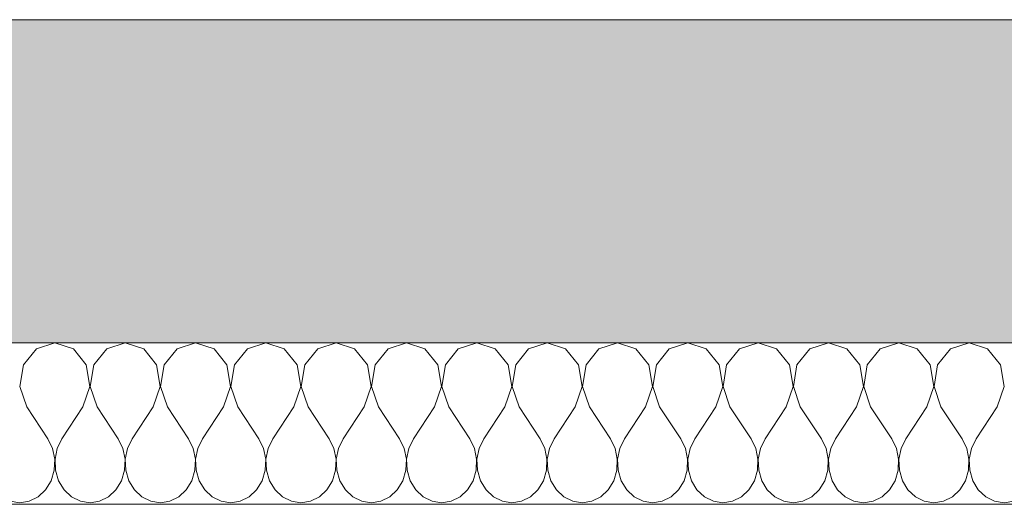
# Model space of a CAD drawing. Header units: millimetres. Extents: x -7244646 to -5701154, y 5723682 to 6071635.
# Tile 375 of 656: x -6347074 to -6346465, y 5744514 to 5744814. Entities that reach past the tile are written whole.
import ezdxf

# ---------------------------------------------------------------- set-up
doc = ezdxf.new("R2010")
doc.units = ezdxf.units.MM
doc.header["$MEASUREMENT"] = 0
doc.layers.add('0_Ном._пера__1', color=7, linetype='Continuous', lineweight=0)
doc.layers.add('0_Ном._пера__21', color=7, linetype='Continuous', lineweight=5)

# ---------------------------------------------------------------- blocks, each defined once
blk = doc.blocks.new('*X557', base_point=(-7387333.12, 5739809.18))
at = {"layer": '0_Ном._пера__1', "color": 7, "linetype": 'Continuous', "lineweight": 0}
for p, q in [((-6347052.18, 5744614.18), (-6347063.62, 5744610.48)), ((-6347040.74, 5744610.48), (-6347052.18, 5744614.18)), ((-6347008.67, 5744614.18), (-6347020.11, 5744610.48)), ((-6346997.23, 5744610.48), (-6347008.67, 5744614.18)), ((-6346965.15, 5744614.18), (-6346976.59, 5744610.48)), ((-6346953.71, 5744610.48), (-6346965.15, 5744614.18)), ((-6346921.64, 5744614.18), (-6346933.07, 5744610.48)), ((-6346910.2, 5744610.48), (-6346921.64, 5744614.18)), ((-6346878.12, 5744614.18), (-6346889.56, 5744610.48)), ((-6346866.68, 5744610.48), (-6346878.12, 5744614.18)), ((-6346834.6, 5744614.18), (-6346846.04, 5744610.48)), ((-6346823.17, 5744610.48), (-6346834.6, 5744614.18)), ((-6346791.09, 5744614.18), (-6346802.53, 5744610.48)), ((-6346779.65, 5744610.48), (-6346791.09, 5744614.18)), ((-6346747.57, 5744614.18), (-6346759.01, 5744610.48)), ((-6346736.13, 5744610.48), (-6346747.57, 5744614.18)), ((-6346704.06, 5744614.18), (-6346715.5, 5744610.48)), ((-6346692.62, 5744610.48), (-6346704.06, 5744614.18)), ((-6346660.54, 5744614.18), (-6346671.98, 5744610.48)), ((-6346649.1, 5744610.48), (-6346660.54, 5744614.18)), ((-6346617.03, 5744614.18), (-6346628.47, 5744610.48)), ((-6346605.59, 5744610.48), (-6346617.03, 5744614.18)), ((-6346573.51, 5744614.18), (-6346584.95, 5744610.48)), ((-6346562.07, 5744610.48), (-6346573.51, 5744614.18)), ((-6346530, 5744614.18), (-6346541.43, 5744610.48)), ((-6346518.56, 5744610.48), (-6346530, 5744614.18)), ((-6346486.48, 5744614.18), (-6346497.92, 5744610.48)), ((-6346475.04, 5744610.48), (-6346486.48, 5744614.18)), ((-6347063.62, 5744610.48), (-6347071.64, 5744600.49)), ((-6347032.72, 5744600.49), (-6347040.74, 5744610.48)), ((-6347020.11, 5744610.48), (-6347028.13, 5744600.49)), ((-6346989.21, 5744600.49), (-6346997.23, 5744610.48)), ((-6346976.59, 5744610.48), (-6346984.61, 5744600.49)), ((-6346945.69, 5744600.49), (-6346953.71, 5744610.48)), ((-6346933.07, 5744610.48), (-6346941.1, 5744600.49)), ((-6346902.17, 5744600.49), (-6346910.2, 5744610.48)), ((-6346889.56, 5744610.48), (-6346897.58, 5744600.49)), ((-6346858.66, 5744600.49), (-6346866.68, 5744610.48)), ((-6346846.04, 5744610.48), (-6346854.07, 5744600.49)), ((-6346815.14, 5744600.49), (-6346823.17, 5744610.48)), ((-6346802.53, 5744610.48), (-6346810.55, 5744600.49)), ((-6346771.63, 5744600.49), (-6346779.65, 5744610.48)), ((-6346759.01, 5744610.48), (-6346767.03, 5744600.49)), ((-6346728.11, 5744600.49), (-6346736.13, 5744610.48)), ((-6346715.5, 5744610.48), (-6346723.52, 5744600.49)), ((-6346684.6, 5744600.49), (-6346692.62, 5744610.48)), ((-6346671.98, 5744610.48), (-6346680, 5744600.49)), ((-6346641.08, 5744600.49), (-6346649.1, 5744610.48)), ((-6346628.47, 5744610.48), (-6346636.49, 5744600.49)), ((-6346597.57, 5744600.49), (-6346605.59, 5744610.48)), ((-6346584.95, 5744610.48), (-6346592.97, 5744600.49)), ((-6346554.05, 5744600.49), (-6346562.07, 5744610.48)), ((-6346541.43, 5744610.48), (-6346549.46, 5744600.49)), ((-6346510.53, 5744600.49), (-6346518.56, 5744610.48)), ((-6346497.92, 5744610.48), (-6346505.94, 5744600.49)), ((-6346467.02, 5744600.49), (-6346475.04, 5744610.48)), ((-6347071.64, 5744600.49), (-6347073.85, 5744587.19)), ((-6347030.51, 5744587.19), (-6347032.72, 5744600.49)), ((-6347028.13, 5744600.49), (-6347030.34, 5744587.19)), ((-6346987, 5744587.19), (-6346989.21, 5744600.49)), ((-6346984.61, 5744600.49), (-6346986.82, 5744587.19)), ((-6346943.48, 5744587.19), (-6346945.69, 5744600.49)), ((-6346941.1, 5744600.49), (-6346943.31, 5744587.19)), ((-6346899.97, 5744587.19), (-6346902.17, 5744600.49)), ((-6346897.58, 5744600.49), (-6346899.79, 5744587.19)), ((-6346856.45, 5744587.19), (-6346858.66, 5744600.49)), ((-6346854.07, 5744600.49), (-6346856.27, 5744587.19)), ((-6346812.93, 5744587.19), (-6346815.14, 5744600.49)), ((-6346810.55, 5744600.49), (-6346812.76, 5744587.19)), ((-6346769.42, 5744587.19), (-6346771.63, 5744600.49)), ((-6346767.03, 5744600.49), (-6346769.24, 5744587.19)), ((-6346725.9, 5744587.19), (-6346728.11, 5744600.49)), ((-6346723.52, 5744600.49), (-6346725.73, 5744587.19)), ((-6346682.39, 5744587.19), (-6346684.6, 5744600.49)), ((-6346680, 5744600.49), (-6346682.21, 5744587.19)), ((-6346638.87, 5744587.19), (-6346641.08, 5744600.49)), ((-6346636.49, 5744600.49), (-6346638.7, 5744587.19)), ((-6346595.36, 5744587.19), (-6346597.57, 5744600.49)), ((-6346592.97, 5744600.49), (-6346595.18, 5744587.19)), ((-6346551.84, 5744587.19), (-6346554.05, 5744600.49)), ((-6346549.46, 5744600.49), (-6346551.67, 5744587.19)), ((-6346508.33, 5744587.19), (-6346510.53, 5744600.49)), ((-6346505.94, 5744600.49), (-6346508.15, 5744587.19)), ((-6346464.81, 5744587.19), (-6346467.02, 5744600.49)), ((-6347073.85, 5744587.19), (-6347069.59, 5744574.55)), ((-6347034.78, 5744574.55), (-6347030.51, 5744587.19)), ((-6347030.34, 5744587.19), (-6347026.07, 5744574.55)), ((-6346991.26, 5744574.55), (-6346987, 5744587.19)), ((-6346986.82, 5744587.19), (-6346982.56, 5744574.55)), ((-6346947.75, 5744574.55), (-6346943.48, 5744587.19)), ((-6346943.31, 5744587.19), (-6346939.04, 5744574.55)), ((-6346904.23, 5744574.55), (-6346899.97, 5744587.19)), ((-6346899.79, 5744587.19), (-6346895.53, 5744574.55)), ((-6346860.71, 5744574.55), (-6346856.45, 5744587.19)), ((-6346856.27, 5744587.19), (-6346852.01, 5744574.55)), ((-6346817.2, 5744574.55), (-6346812.93, 5744587.19)), ((-6346812.76, 5744587.19), (-6346808.5, 5744574.55)), ((-6346773.68, 5744574.55), (-6346769.42, 5744587.19)), ((-6346769.24, 5744587.19), (-6346764.98, 5744574.55)), ((-6346730.17, 5744574.55), (-6346725.9, 5744587.19)), ((-6346725.73, 5744587.19), (-6346721.46, 5744574.55)), ((-6346686.65, 5744574.55), (-6346682.39, 5744587.19)), ((-6346682.21, 5744587.19), (-6346677.95, 5744574.55)), ((-6346643.14, 5744574.55), (-6346638.87, 5744587.19)), ((-6346638.7, 5744587.19), (-6346634.43, 5744574.55)), ((-6346599.62, 5744574.55), (-6346595.36, 5744587.19)), ((-6346595.18, 5744587.19), (-6346590.92, 5744574.55)), ((-6346556.1, 5744574.55), (-6346551.84, 5744587.19)), ((-6346551.67, 5744587.19), (-6346547.4, 5744574.55)), ((-6346512.59, 5744574.55), (-6346508.33, 5744587.19)), ((-6346508.15, 5744587.19), (-6346503.89, 5744574.55)), ((-6346469.07, 5744574.55), (-6346464.81, 5744587.19)), ((-6347069.59, 5744574.55), (-6347056.53, 5744554.74)), ((-6347034.78, 5744574.55), (-6347047.83, 5744554.74)), ((-6347026.07, 5744574.55), (-6347013.02, 5744554.74)), ((-6346991.26, 5744574.55), (-6347004.32, 5744554.74)), ((-6346982.56, 5744574.55), (-6346969.5, 5744554.74)), ((-6346947.75, 5744574.55), (-6346960.8, 5744554.74)), ((-6346939.04, 5744574.55), (-6346925.99, 5744554.74)), ((-6346904.23, 5744574.55), (-6346917.28, 5744554.74)), ((-6346895.53, 5744574.55), (-6346882.47, 5744554.74)), ((-6346860.71, 5744574.55), (-6346873.77, 5744554.74)), ((-6346852.01, 5744574.55), (-6346838.96, 5744554.74)), ((-6346817.2, 5744574.55), (-6346830.25, 5744554.74)), ((-6346808.5, 5744574.55), (-6346795.44, 5744554.74)), ((-6346773.68, 5744574.55), (-6346786.74, 5744554.74)), ((-6346764.98, 5744574.55), (-6346751.92, 5744554.74)), ((-6346730.17, 5744574.55), (-6346743.22, 5744554.74)), ((-6346721.46, 5744574.55), (-6346708.41, 5744554.74)), ((-6346686.65, 5744574.55), (-6346699.71, 5744554.74)), ((-6346677.95, 5744574.55), (-6346664.89, 5744554.74)), ((-6346643.14, 5744574.55), (-6346656.19, 5744554.74)), ((-6346634.43, 5744574.55), (-6346621.38, 5744554.74)), ((-6346599.62, 5744574.55), (-6346612.67, 5744554.74)), ((-6346590.92, 5744574.55), (-6346577.86, 5744554.74)), ((-6346556.1, 5744574.55), (-6346569.16, 5744554.74)), ((-6346547.4, 5744574.55), (-6346534.35, 5744554.74)), ((-6346512.59, 5744574.55), (-6346525.64, 5744554.74)), ((-6346503.89, 5744574.55), (-6346490.83, 5744554.74)), ((-6346469.07, 5744574.55), (-6346482.13, 5744554.74)), ((-6347053.63, 5744548.76), (-6347056.53, 5744554.74)), ((-6347047.83, 5744554.74), (-6347050.74, 5744548.76)), ((-6347010.11, 5744548.76), (-6347013.02, 5744554.74)), ((-6347004.32, 5744554.74), (-6347007.22, 5744548.76)), ((-6346966.6, 5744548.76), (-6346969.5, 5744554.74)), ((-6346960.8, 5744554.74), (-6346963.7, 5744548.76)), ((-6346923.08, 5744548.76), (-6346925.99, 5744554.74)), ((-6346917.28, 5744554.74), (-6346920.19, 5744548.76)), ((-6346879.57, 5744548.76), (-6346882.47, 5744554.74)), ((-6346873.77, 5744554.74), (-6346876.67, 5744548.76)), ((-6346836.05, 5744548.76), (-6346838.96, 5744554.74)), ((-6346830.25, 5744554.74), (-6346833.16, 5744548.76)), ((-6346792.54, 5744548.76), (-6346795.44, 5744554.74)), ((-6346786.74, 5744554.74), (-6346789.64, 5744548.76)), ((-6346749.02, 5744548.76), (-6346751.92, 5744554.74)), ((-6346743.22, 5744554.74), (-6346746.13, 5744548.76)), ((-6346705.5, 5744548.76), (-6346708.41, 5744554.74)), ((-6346699.71, 5744554.74), (-6346702.61, 5744548.76)), ((-6346661.99, 5744548.76), (-6346664.89, 5744554.74)), ((-6346656.19, 5744554.74), (-6346659.1, 5744548.76)), ((-6346618.47, 5744548.76), (-6346621.38, 5744554.74)), ((-6346612.67, 5744554.74), (-6346615.58, 5744548.76)), ((-6346574.96, 5744548.76), (-6346577.86, 5744554.74)), ((-6346569.16, 5744554.74), (-6346572.06, 5744548.76)), ((-6346531.44, 5744548.76), (-6346534.35, 5744554.74)), ((-6346525.64, 5744554.74), (-6346528.55, 5744548.76)), ((-6346487.93, 5744548.76), (-6346490.83, 5744554.74)), ((-6346482.13, 5744554.74), (-6346485.03, 5744548.76)), ((-6347052.27, 5744542.1), (-6347053.63, 5744548.76)), ((-6347050.74, 5744548.76), (-6347052.09, 5744542.1)), ((-6347008.75, 5744542.1), (-6347010.11, 5744548.76)), ((-6347007.22, 5744548.76), (-6347008.58, 5744542.1)), ((-6346965.24, 5744542.1), (-6346966.6, 5744548.76)), ((-6346963.7, 5744548.76), (-6346965.06, 5744542.1)), ((-6346921.72, 5744542.1), (-6346923.08, 5744548.76)), ((-6346920.19, 5744548.76), (-6346921.55, 5744542.1)), ((-6346878.21, 5744542.1), (-6346879.57, 5744548.76)), ((-6346876.67, 5744548.76), (-6346878.03, 5744542.1)), ((-6346834.69, 5744542.1), (-6346836.05, 5744548.76)), ((-6346833.16, 5744548.76), (-6346834.52, 5744542.1)), ((-6346791.18, 5744542.1), (-6346792.54, 5744548.76)), ((-6346789.64, 5744548.76), (-6346791, 5744542.1)), ((-6346747.66, 5744542.1), (-6346749.02, 5744548.76)), ((-6346746.13, 5744548.76), (-6346747.49, 5744542.1)), ((-6346704.15, 5744542.1), (-6346705.5, 5744548.76)), ((-6346702.61, 5744548.76), (-6346703.97, 5744542.1)), ((-6346660.63, 5744542.1), (-6346661.99, 5744548.76)), ((-6346659.1, 5744548.76), (-6346660.45, 5744542.1)), ((-6346617.11, 5744542.1), (-6346618.47, 5744548.76)), ((-6346615.58, 5744548.76), (-6346616.94, 5744542.1)), ((-6346573.6, 5744542.1), (-6346574.96, 5744548.76)), ((-6346572.06, 5744548.76), (-6346573.42, 5744542.1)), ((-6346530.08, 5744542.1), (-6346531.44, 5744548.76)), ((-6346528.55, 5744548.76), (-6346529.91, 5744542.1)), ((-6346486.57, 5744542.1), (-6346487.93, 5744548.76)), ((-6346485.03, 5744548.76), (-6346486.39, 5744542.1)), ((-6347052.56, 5744535.27), (-6347052.27, 5744542.1)), ((-6347052.09, 5744542.1), (-6347051.8, 5744535.27)), ((-6347009.05, 5744535.27), (-6347008.75, 5744542.1)), ((-6347008.58, 5744542.1), (-6347008.29, 5744535.27)), ((-6346965.53, 5744535.27), (-6346965.24, 5744542.1)), ((-6346965.06, 5744542.1), (-6346964.77, 5744535.27)), ((-6346922.01, 5744535.27), (-6346921.72, 5744542.1)), ((-6346921.55, 5744542.1), (-6346921.26, 5744535.27)), ((-6346878.5, 5744535.27), (-6346878.21, 5744542.1)), ((-6346878.03, 5744542.1), (-6346877.74, 5744535.27)), ((-6346834.98, 5744535.27), (-6346834.69, 5744542.1)), ((-6346834.52, 5744542.1), (-6346834.23, 5744535.27)), ((-6346791.47, 5744535.27), (-6346791.18, 5744542.1)), ((-6346791, 5744542.1), (-6346790.71, 5744535.27)), ((-6346747.95, 5744535.27), (-6346747.66, 5744542.1)), ((-6346747.49, 5744542.1), (-6346747.19, 5744535.27)), ((-6346704.44, 5744535.27), (-6346704.15, 5744542.1)), ((-6346703.97, 5744542.1), (-6346703.68, 5744535.27)), ((-6346660.92, 5744535.27), (-6346660.63, 5744542.1)), ((-6346660.45, 5744542.1), (-6346660.16, 5744535.27)), ((-6346617.41, 5744535.27), (-6346617.11, 5744542.1)), ((-6346616.94, 5744542.1), (-6346616.65, 5744535.27)), ((-6346573.89, 5744535.27), (-6346573.6, 5744542.1)), ((-6346573.42, 5744542.1), (-6346573.13, 5744535.27)), ((-6346530.37, 5744535.27), (-6346530.08, 5744542.1)), ((-6346529.91, 5744542.1), (-6346529.62, 5744535.27)), ((-6346486.86, 5744535.27), (-6346486.57, 5744542.1)), ((-6346486.39, 5744542.1), (-6346486.1, 5744535.27)), ((-6347054.48, 5744528.8), (-6347052.56, 5744535.27)), ((-6347051.8, 5744535.27), (-6347049.89, 5744528.8)), ((-6347010.96, 5744528.8), (-6347009.05, 5744535.27)), ((-6347008.29, 5744535.27), (-6347006.37, 5744528.8)), ((-6346967.45, 5744528.8), (-6346965.53, 5744535.27)), ((-6346964.77, 5744535.27), (-6346962.85, 5744528.8)), ((-6346923.93, 5744528.8), (-6346922.01, 5744535.27)), ((-6346921.26, 5744535.27), (-6346919.34, 5744528.8)), ((-6346880.42, 5744528.8), (-6346878.5, 5744535.27)), ((-6346877.74, 5744535.27), (-6346875.82, 5744528.8)), ((-6346836.9, 5744528.8), (-6346834.98, 5744535.27)), ((-6346834.23, 5744535.27), (-6346832.31, 5744528.8)), ((-6346793.39, 5744528.8), (-6346791.47, 5744535.27)), ((-6346790.71, 5744535.27), (-6346788.79, 5744528.8)), ((-6346749.87, 5744528.8), (-6346747.95, 5744535.27)), ((-6346747.19, 5744535.27), (-6346745.28, 5744528.8)), ((-6346706.35, 5744528.8), (-6346704.44, 5744535.27)), ((-6346703.68, 5744535.27), (-6346701.76, 5744528.8)), ((-6346662.84, 5744528.8), (-6346660.92, 5744535.27)), ((-6346660.16, 5744535.27), (-6346658.25, 5744528.8)), ((-6346619.32, 5744528.8), (-6346617.41, 5744535.27)), ((-6346616.65, 5744535.27), (-6346614.73, 5744528.8)), ((-6346575.81, 5744528.8), (-6346573.89, 5744535.27)), ((-6346573.13, 5744535.27), (-6346571.21, 5744528.8)), ((-6346532.29, 5744528.8), (-6346530.37, 5744535.27)), ((-6346529.62, 5744535.27), (-6346527.7, 5744528.8)), ((-6346488.78, 5744528.8), (-6346486.86, 5744535.27)), ((-6346486.1, 5744535.27), (-6346484.18, 5744528.8)), ((-6347057.88, 5744523.17), (-6347054.48, 5744528.8)), ((-6347049.89, 5744528.8), (-6347046.49, 5744523.17)), ((-6347014.36, 5744523.17), (-6347010.96, 5744528.8)), ((-6347006.37, 5744528.8), (-6347002.97, 5744523.17)), ((-6346970.85, 5744523.17), (-6346967.45, 5744528.8)), ((-6346962.85, 5744528.8), (-6346959.45, 5744523.17)), ((-6346927.33, 5744523.17), (-6346923.93, 5744528.8)), ((-6346919.34, 5744528.8), (-6346915.94, 5744523.17)), ((-6346883.82, 5744523.17), (-6346880.42, 5744528.8)), ((-6346875.82, 5744528.8), (-6346872.42, 5744523.17)), ((-6346840.3, 5744523.17), (-6346836.9, 5744528.8)), ((-6346832.31, 5744528.8), (-6346828.91, 5744523.17)), ((-6346796.79, 5744523.17), (-6346793.39, 5744528.8)), ((-6346788.79, 5744528.8), (-6346785.39, 5744523.17)), ((-6346753.27, 5744523.17), (-6346749.87, 5744528.8)), ((-6346745.28, 5744528.8), (-6346741.88, 5744523.17)), ((-6346709.75, 5744523.17), (-6346706.35, 5744528.8)), ((-6346701.76, 5744528.8), (-6346698.36, 5744523.17)), ((-6346666.24, 5744523.17), (-6346662.84, 5744528.8)), ((-6346658.25, 5744528.8), (-6346654.85, 5744523.17)), ((-6346622.72, 5744523.17), (-6346619.32, 5744528.8)), ((-6346614.73, 5744528.8), (-6346611.33, 5744523.17)), ((-6346579.21, 5744523.17), (-6346575.81, 5744528.8)), ((-6346571.21, 5744528.8), (-6346567.81, 5744523.17)), ((-6346535.69, 5744523.17), (-6346532.29, 5744528.8)), ((-6346527.7, 5744528.8), (-6346524.3, 5744523.17)), ((-6346492.18, 5744523.17), (-6346488.78, 5744528.8)), ((-6346484.18, 5744528.8), (-6346480.78, 5744523.17)), ((-6347062.5, 5744518.81), (-6347057.88, 5744523.17)), ((-6347046.49, 5744523.17), (-6347041.86, 5744518.81)), ((-6347018.99, 5744518.81), (-6347014.36, 5744523.17)), ((-6347002.97, 5744523.17), (-6346998.35, 5744518.81)), ((-6346975.47, 5744518.81), (-6346970.85, 5744523.17)), ((-6346959.45, 5744523.17), (-6346954.83, 5744518.81)), ((-6346931.95, 5744518.81), (-6346927.33, 5744523.17)), ((-6346915.94, 5744523.17), (-6346911.32, 5744518.81)), ((-6346888.44, 5744518.81), (-6346883.82, 5744523.17)), ((-6346872.42, 5744523.17), (-6346867.8, 5744518.81)), ((-6346844.92, 5744518.81), (-6346840.3, 5744523.17)), ((-6346828.91, 5744523.17), (-6346824.29, 5744518.81)), ((-6346801.41, 5744518.81), (-6346796.79, 5744523.17)), ((-6346785.39, 5744523.17), (-6346780.77, 5744518.81)), ((-6346757.89, 5744518.81), (-6346753.27, 5744523.17)), ((-6346741.88, 5744523.17), (-6346737.25, 5744518.81)), ((-6346714.38, 5744518.81), (-6346709.75, 5744523.17)), ((-6346698.36, 5744523.17), (-6346693.74, 5744518.81)), ((-6346670.86, 5744518.81), (-6346666.24, 5744523.17)), ((-6346654.85, 5744523.17), (-6346650.22, 5744518.81)), ((-6346627.35, 5744518.81), (-6346622.72, 5744523.17)), ((-6346611.33, 5744523.17), (-6346606.71, 5744518.81)), ((-6346583.83, 5744518.81), (-6346579.21, 5744523.17)), ((-6346567.81, 5744523.17), (-6346563.19, 5744518.81)), ((-6346540.31, 5744518.81), (-6346535.69, 5744523.17)), ((-6346524.3, 5744523.17), (-6346519.68, 5744518.81)), ((-6346496.8, 5744518.81), (-6346492.18, 5744523.17)), ((-6346480.78, 5744523.17), (-6346476.16, 5744518.81)), ((-6347079.89, 5744516.05), (-6347073.94, 5744515.11)), ((-6347073.94, 5744515.11), (-6347067.99, 5744516.05)), ((-6347067.99, 5744516.05), (-6347062.5, 5744518.81)), ((-6347041.86, 5744518.81), (-6347036.37, 5744516.05)), ((-6347036.37, 5744516.05), (-6347030.42, 5744515.11)), ((-6347030.42, 5744515.11), (-6347024.48, 5744516.05)), ((-6347024.48, 5744516.05), (-6347018.99, 5744518.81)), ((-6346998.35, 5744518.81), (-6346992.85, 5744516.05)), ((-6346992.85, 5744516.05), (-6346986.91, 5744515.11)), ((-6346986.91, 5744515.11), (-6346980.96, 5744516.05)), ((-6346980.96, 5744516.05), (-6346975.47, 5744518.81)), ((-6346954.83, 5744518.81), (-6346949.34, 5744516.05)), ((-6346949.34, 5744516.05), (-6346943.39, 5744515.11)), ((-6346943.39, 5744515.11), (-6346937.45, 5744516.05)), ((-6346937.45, 5744516.05), (-6346931.95, 5744518.81)), ((-6346911.32, 5744518.81), (-6346905.82, 5744516.05)), ((-6346905.82, 5744516.05), (-6346899.88, 5744515.11)), ((-6346899.88, 5744515.11), (-6346893.93, 5744516.05)), ((-6346893.93, 5744516.05), (-6346888.44, 5744518.81)), ((-6346867.8, 5744518.81), (-6346862.31, 5744516.05)), ((-6346862.31, 5744516.05), (-6346856.36, 5744515.11)), ((-6346856.36, 5744515.11), (-6346850.42, 5744516.05)), ((-6346850.42, 5744516.05), (-6346844.92, 5744518.81)), ((-6346824.29, 5744518.81), (-6346818.79, 5744516.05)), ((-6346818.79, 5744516.05), (-6346812.85, 5744515.11)), ((-6346812.85, 5744515.11), (-6346806.9, 5744516.05)), ((-6346806.9, 5744516.05), (-6346801.41, 5744518.81)), ((-6346780.77, 5744518.81), (-6346775.28, 5744516.05)), ((-6346775.28, 5744516.05), (-6346769.33, 5744515.11)), ((-6346769.33, 5744515.11), (-6346763.39, 5744516.05)), ((-6346763.39, 5744516.05), (-6346757.89, 5744518.81)), ((-6346737.25, 5744518.81), (-6346731.76, 5744516.05)), ((-6346731.76, 5744516.05), (-6346725.82, 5744515.11)), ((-6346725.82, 5744515.11), (-6346719.87, 5744516.05)), ((-6346719.87, 5744516.05), (-6346714.38, 5744518.81)), ((-6346693.74, 5744518.81), (-6346688.25, 5744516.05)), ((-6346688.25, 5744516.05), (-6346682.3, 5744515.11)), ((-6346682.3, 5744515.11), (-6346676.35, 5744516.05)), ((-6346676.35, 5744516.05), (-6346670.86, 5744518.81)), ((-6346650.22, 5744518.81), (-6346644.73, 5744516.05)), ((-6346644.73, 5744516.05), (-6346638.78, 5744515.11)), ((-6346638.78, 5744515.11), (-6346632.84, 5744516.05)), ((-6346632.84, 5744516.05), (-6346627.35, 5744518.81)), ((-6346606.71, 5744518.81), (-6346601.21, 5744516.05)), ((-6346601.21, 5744516.05), (-6346595.27, 5744515.11)), ((-6346595.27, 5744515.11), (-6346589.32, 5744516.05)), ((-6346589.32, 5744516.05), (-6346583.83, 5744518.81)), ((-6346563.19, 5744518.81), (-6346557.7, 5744516.05)), ((-6346557.7, 5744516.05), (-6346551.75, 5744515.11)), ((-6346551.75, 5744515.11), (-6346545.81, 5744516.05)), ((-6346545.81, 5744516.05), (-6346540.31, 5744518.81)), ((-6346519.68, 5744518.81), (-6346514.18, 5744516.05)), ((-6346514.18, 5744516.05), (-6346508.24, 5744515.11)), ((-6346508.24, 5744515.11), (-6346502.29, 5744516.05)), ((-6346502.29, 5744516.05), (-6346496.8, 5744518.81)), ((-6346476.16, 5744518.81), (-6346470.67, 5744516.05)), ((-6346470.67, 5744516.05), (-6346464.72, 5744515.11)), ((-6346464.72, 5744515.11), (-6346458.78, 5744516.05))]:
    blk.add_line(p, q, dxfattribs=at)
blk = doc.blocks.new('Штриховка_206_3', base_point=(-7387333.12, 5739809.18))
at = {"layer": '0_Ном._пера__1', "color": 7, "linetype": 'Continuous', "lineweight": 5, "flags": 128}
blk.add_lwpolyline([(-6345988.71, 5744514.18), (-6348088.71, 5744514.18), (-6348088.71, 5744614.18), (-6345988.71, 5744614.18)], close=True, dxfattribs=at)
at = {"layer": '0_Ном._пера__1', "color": 7, "linetype": 'Continuous', "lineweight": 0}
blk.add_blockref('*X557', (-7387333.12, 5739809.18), dxfattribs=at)

msp = doc.modelspace()

# ---------------------------------------------------------------- hatches: boundary and pattern name
at = {"layer": '0_Ном._пера__1', "linetype": 'Continuous', "lineweight": 0}
h = msp.add_hatch(dxfattribs=at)
h.set_pattern_fill('ЖЕЛЕЗОБЕТОН__PROJECT__0003', style=0, pattern_type=2)
h.set_pattern_definition([(45, (-7387333.12, 5739809.18), (-84.852814, 84.852814), []), (45, (-7387375.54, 5739851.61), (-84.852814, 84.852814), [90, -30, 0, -30])])
h.paths.add_polyline_path([(-6357403.734, 5744614.18), (-6343638.705, 5744614.18), (-6343638.705, 5744814.18), (-6357403.734, 5744814.18)])

# ---------------------------------------------------------------- linework, layer by layer
at = {"layer": '0_Ном._пера__21', "color": 7, "linetype": 'Continuous', "lineweight": 5, "flags": 128}
msp.add_lwpolyline([(-6357403.734, 5744614.18), (-6343638.705, 5744614.18), (-6343638.705, 5744814.18), (-6357403.734, 5744814.18)], close=True, dxfattribs=at)

# ---------------------------------------------------------------- block references
at = {"layer": '0_Ном._пера__1', "color": 7, "linetype": 'Continuous', "lineweight": 0}
msp.add_blockref('Штриховка_206_3', (-7387333.115, 5739809.18), dxfattribs=at)

doc.saveas('drawing.dxf')
